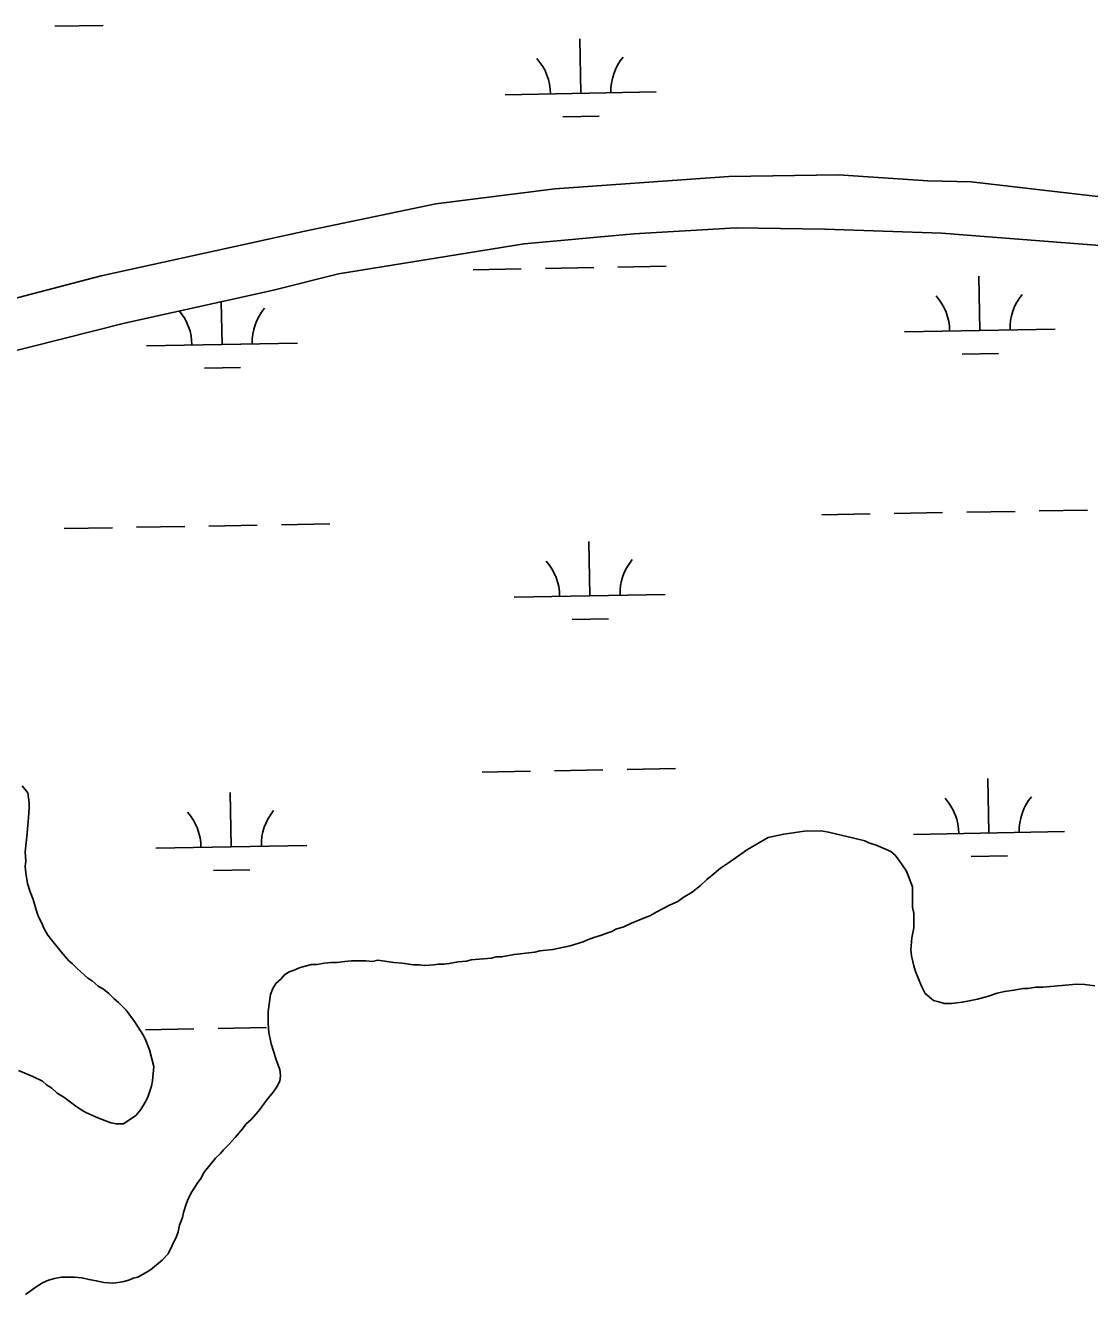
# Model space of a CAD drawing. Extents: x 3957609 to 3995875, y 234277 to 260273.
# Drawn here: x 3971463 to 3972168, y 256240 to 257081 of the extents above; entities that cross this region are included whole.
import ezdxf

# ---------------------------------------------------------------- set-up
doc = ezdxf.new("R2010")
doc.units = 0
doc.layers.add('V-TOPO-SHOR', color=7, linetype='Continuous')
doc.layers.add('V-WETL-SWMP', color=7, linetype='Continuous')

msp = doc.modelspace()

# ---------------------------------------------------------------- linework, layer by layer
at = {"layer": 'V-TOPO-SHOR'}
for points in [[(3971338.766, 256869.305), (3971513.403, 256915.09), (3971648.237, 256944.606), (3971734.976, 256962.567), (3971813.845, 256972.618), (3971929.008, 256980.786), (3972001.587, 256981.751), (3972060.764, 256977.949), (3972089.561, 256977.231), (3972186.626, 256966.026), (3972248.176, 256960.257), (3972305.399, 256948.956), (3972373.682, 256932.949), (3972459.739, 256906.333), (3972532.773, 256882.052), (3972621.602, 256850.316), (3972722.684, 256809.143), (3972838.367, 256765.635), (3972928.381, 256734.297)], [(3971321.507, 256831.397), (3971528.867, 256883.571), (3971627.432, 256905.506), (3971670.401, 256916.26), (3971793.424, 256936.281), (3971865.991, 256942.767), (3971933.829, 256946.875), (3971992.606, 256945.835), (3972069.927, 256943.26), (3972151.992, 256936.754), (3972203.28, 256932.932), (3972269.967, 256923.231), (3972353.642, 256903.316), (3972408.512, 256886.881), (3972466.938, 256868.484), (3972527.734, 256847.723), (3972600.387, 256817.921), (3972697.516, 256780.287), (3972781.615, 256748.143), (3972860.188, 256716.383), (3972946.258, 256685.032)], [(3971458.592, 256388.834), (3971468.071, 256384.912), (3971474.389, 256381.773), (3971477.155, 256379.413), (3971480.711, 256377.056), (3971484.268, 256373.908), (3971488.614, 256371.158), (3971496.517, 256365.259), (3971500.47, 256362.507), (3971503.235, 256360.936), (3971511.132, 256357.405), (3971519.817, 256354.272), (3971523.371, 256353.49), (3971528.104, 256353.502), (3971536.373, 256359.044), (3971539.519, 256362.996), (3971542.272, 256367.342), (3971544.234, 256371.291), (3971546.583, 256378.397), (3971547.363, 256381.949), (3971548.129, 256391.419), (3971545.342, 256402.455), (3971542.96, 256408.761), (3971541.375, 256411.915), (3971535.433, 256421.367), (3971529.894, 256428.848), (3971524.753, 256433.964), (3971521.986, 256436.323), (3971518.429, 256439.864), (3971514.871, 256442.619), (3971511.316, 256444.581), (3971507.363, 256448.122), (3971504.597, 256450.088), (3971502.225, 256452.054), (3971497.482, 256456.381), (3971494.318, 256459.531), (3971491.946, 256461.495), (3971486.804, 256467.401), (3971480.473, 256475.276), (3971478.1, 256478.426), (3971475.327, 256483.153), (3971474.137, 256486.304), (3971472.154, 256490.245), (3971470.964, 256493.003), (3971468.181, 256502.068), (3971466.197, 256507.192), (3971464.605, 256512.709), (3971463.405, 256519.412), (3971463, 256524.145), (3971463.387, 256527.301), (3971462.977, 256533.613), (3971464.134, 256543.872), (3971465.289, 256556.102), (3971465.666, 256562.81), (3971465.66, 256565.966), (3971464.855, 256572.669), (3971460.898, 256577.393)], [(3972171.45, 256444.927), (3972164.745, 256445.699), (3972159.219, 256446.08), (3972137.136, 256444.054), (3972132.403, 256444.044), (3972126.881, 256443.241), (3972123.725, 256443.233), (3972117.813, 256442.035), (3972111.503, 256441.23), (3972106.772, 256440.036), (3972100.86, 256438.05), (3972093.765, 256436.061), (3972088.246, 256434.865), (3972083.513, 256434.062), (3972076.415, 256433.257), (3972071.682, 256433.247), (3972068.128, 256434.42), (3972064.577, 256435.201), (3972059.043, 256439.921), (3972056.666, 256444.648), (3972052.697, 256454.501), (3972051.505, 256458.048), (3972049.911, 256464.749), (3972049.508, 256468.694), (3972050.276, 256476.585), (3972051.443, 256483.294), (3972051.421, 256492.76), (3972050.62, 256497.097), (3972050.589, 256510.508), (3972046.618, 256520.756), (3972041.869, 256527.842), (3972039.098, 256531.387), (3972036.331, 256533.746), (3972031.199, 256536.102), (3972026.46, 256538.062), (3972021.723, 256539.628), (3972018.958, 256540.806), (3972011.853, 256542.76), (3971994.884, 256546.663), (3971990.149, 256547.441), (3971979.104, 256547.415), (3971965.302, 256545.41), (3971955.052, 256543.018), (3971941.265, 256535.094), (3971929.45, 256526.783), (3971923.544, 256522.824), (3971918.033, 256518.077), (3971914.49, 256515.306), (3971910.16, 256511.352), (3971904.649, 256507), (3971898.74, 256503.436), (3971895.197, 256500.665), (3971889.68, 256498.285), (3971881.406, 256493.927), (3971876.679, 256491.154), (3971873.132, 256489.962), (3971864.463, 256486.391), (3971859.341, 256484.013), (3971854.217, 256482.421), (3971851.46, 256480.836), (3971847.518, 256479.644), (3971844.759, 256478.455), (3971839.635, 256476.863), (3971835.302, 256475.276), (3971832.543, 256474.086), (3971823.872, 256471.305), (3971812.438, 256468.909), (3971803.76, 256468.1), (3971800.608, 256467.303), (3971786.807, 256465.691), (3971778.527, 256464.094), (3971774.976, 256464.086), (3971771.822, 256463.289), (3971758.413, 256462.073), (3971755.26, 256461.276), (3971749.738, 256460.868), (3971743.824, 256459.67), (3971740.274, 256459.269), (3971736.725, 256459.259), (3971733.569, 256458.857), (3971727.259, 256458.448), (3971724.103, 256458.835), (3971720.159, 256458.824), (3971712.661, 256459.99), (3971707.138, 256460.371), (3971696.484, 256461.923)], [(3971696.484, 256461.923), (3971692.937, 256461.126), (3971688.595, 256461.509), (3971679.129, 256461.487), (3971674.792, 256461.081), (3971669.665, 256460.281), (3971665.326, 256460.27), (3971660.988, 256459.865), (3971656.255, 256459.064), (3971652.706, 256459.056), (3971645.216, 256457.065), (3971641.669, 256455.478), (3971637.336, 256453.891), (3971634.579, 256451.912), (3971632.611, 256449.541), (3971629.07, 256446.377), (3971627.106, 256443.217), (3971625.537, 256439.268), (3971623.987, 256427.826), (3971624.005, 256419.935), (3971624.415, 256414.02), (3971626.01, 256406.529), (3971627.602, 256401.009), (3971629.193, 256395.885), (3971631.575, 256389.582), (3971631.978, 256385.637), (3971631.593, 256381.693), (3971629.629, 256378.137), (3971627.272, 256374.582), (3971622.944, 256369.442), (3971620.194, 256365.491), (3971617.439, 256361.934), (3971612.721, 256356.402), (3971609.178, 256353.236), (3971607.212, 256350.471), (3971602.098, 256344.542), (3971597.77, 256339.797), (3971594.229, 256336.239), (3971592.263, 256333.868), (3971589.116, 256330.704), (3971581.642, 256321.613), (3971579.285, 256317.269), (3971576.926, 256314.107), (3971573.391, 256308.577), (3971571.034, 256303.838), (3971569.858, 256301.073), (3971567.9, 256294.757), (3971567.118, 256291.599), (3971565.16, 256286.467), (3971564.382, 256282.125), (3971563.204, 256278.967), (3971557.712, 256267.515), (3971553.777, 256263.167), (3971545.903, 256256.836), (3971542.753, 256254.856), (3971537.631, 256252.083), (3971534.477, 256251.286), (3971531.718, 256250.096), (3971527.383, 256248.902), (3971521.468, 256248.1), (3971515.154, 256248.478), (3971510.026, 256249.65), (3971505.289, 256250.426), (3971500.554, 256251.598), (3971495.424, 256251.981), (3971487.142, 256251.96), (3971482.409, 256251.159), (3971478.466, 256249.967), (3971474.921, 256248.38), (3971470.983, 256246.004), (3971466.256, 256242.836), (3971463.106, 256240.463)]]:
    msp.add_lwpolyline(points, dxfattribs=at)
at = {"layer": 'V-WETL-SWMP'}
for p, q in [((3971482.689, 257080.228), (3971514.684, 257080.809)), ((3971830.87, 257035.808), (3971830.216, 257071.802)), ((3971780.878, 257034.899), (3971880.862, 257036.717)), ((3971819.153, 257020.162), (3971843.149, 257020.598)), ((3971929.007, 256980.786), (3971813.844, 256972.619)), ((3972001.586, 256981.751), (3971929.007, 256980.786)), ((3972060.764, 256977.949), (3972001.586, 256981.751)), ((3972089.561, 256977.23), (3972060.764, 256977.949)), ((3971813.844, 256972.619), (3971734.976, 256962.566)), ((3972186.626, 256966.025), (3972089.561, 256977.23)), ((3971734.976, 256962.566), (3971648.238, 256944.606)), ((3971648.238, 256944.606), (3971513.403, 256915.09)), ((3971759.573, 256919.061), (3971791.568, 256919.643)), ((3971807.565, 256919.934), (3971839.56, 256920.515)), ((3971855.557, 256920.806), (3971887.552, 256921.388)), ((3971513.403, 256915.09), (3971338.767, 256869.305)), ((3972095.206, 256878.726), (3972094.551, 256914.72)), ((3971593.381, 256869.601), (3971592.868, 256897.814)), ((3972045.214, 256877.817), (3972145.197, 256879.635)), ((3971543.389, 256868.692), (3971643.372, 256870.51)), ((3972083.488, 256863.079), (3972107.484, 256863.516)), ((3971581.663, 256853.955), (3971605.659, 256854.391)), ((3972134.538, 256759.35), (3972166.533, 256759.932)), ((3971990.562, 256756.733), (3972022.557, 256757.314)), ((3972038.554, 256757.605), (3972070.549, 256758.187)), ((3972086.546, 256758.478), (3972118.541, 256759.06)), ((3971488.737, 256747.608), (3971520.732, 256748.19)), ((3971536.729, 256748.48), (3971568.724, 256749.062)), ((3971584.721, 256749.353), (3971616.716, 256749.935)), ((3971632.713, 256750.226), (3971664.708, 256750.807)), ((3971836.918, 256703.188), (3971836.264, 256739.182)), ((3971786.926, 256702.279), (3971886.91, 256704.097)), ((3971825.201, 256687.542), (3971849.197, 256687.978)), ((3971765.621, 256586.441), (3971797.616, 256587.023)), ((3971813.613, 256587.314), (3971845.608, 256587.895)), ((3971861.605, 256588.186), (3971893.6, 256588.768)), ((3972101.254, 256546.106), (3972100.599, 256582.1)), ((3971599.429, 256536.981), (3971598.774, 256572.975)), ((3972051.262, 256545.197), (3972151.245, 256547.015)), ((3971549.437, 256536.072), (3971649.42, 256537.89)), ((3972089.536, 256530.459), (3972113.532, 256530.896)), ((3971587.711, 256521.335), (3971611.707, 256521.771)), ((3971542.777, 256415.86), (3971574.772, 256416.442)), ((3971590.769, 256416.733), (3971622.764, 256417.315))]:
    msp.add_line(p, q, dxfattribs=at)
for points in [[(3971321.507, 256831.396), (3971528.868, 256883.572), (3971627.431, 256905.505), (3971670.401, 256916.26), (3971793.425, 256936.28), (3971865.99, 256942.767), (3971933.828, 256946.876), (3971992.606, 256945.834), (3972069.927, 256943.26), (3972151.991, 256936.753), (3972203.28, 256932.932), (3972269.968, 256923.231), (3972353.642, 256903.316), (3972408.512, 256886.881), (3972466.937, 256868.483), (3972527.734, 256847.723), (3972600.388, 256817.92), (3972697.516, 256780.286), (3972781.615, 256748.143), (3972860.189, 256716.382), (3972946.258, 256685.033)], [(3971523.37, 256353.49), (3971528.104, 256353.502), (3971536.374, 256359.044), (3971539.52, 256362.996), (3971542.271, 256367.342), (3971544.233, 256371.291), (3971546.583, 256378.397), (3971547.363, 256381.949), (3971548.129, 256391.418), (3971545.341, 256402.456), (3971542.959, 256408.762), (3971541.374, 256411.914), (3971535.434, 256421.367), (3971529.894, 256428.848), (3971524.753, 256433.963), (3971521.986, 256436.324), (3971518.428, 256439.865), (3971514.871, 256442.618), (3971511.316, 256444.581), (3971507.363, 256448.122), (3971504.597, 256450.088), (3971502.225, 256452.054), (3971497.481, 256456.382), (3971494.318, 256459.53), (3971491.947, 256461.496), (3971486.804, 256467.401), (3971480.474, 256475.275), (3971478.1, 256478.425), (3971475.327, 256483.152), (3971474.136, 256486.304), (3971472.154, 256490.244), (3971470.964, 256493.003), (3971468.181, 256502.068), (3971466.196, 256507.192), (3971464.605, 256512.71), (3971463.405, 256519.413), (3971463, 256524.146), (3971463.386, 256527.302), (3971462.977, 256533.613), (3971464.135, 256543.871), (3971465.289, 256556.102), (3971465.667, 256562.809), (3971465.66, 256565.965), (3971464.855, 256572.669), (3971460.899, 256577.393)], [(3972021.723, 256539.628), (3972018.959, 256540.805), (3972011.854, 256542.76), (3971994.883, 256546.664), (3971990.148, 256547.441), (3971979.103, 256547.415), (3971965.302, 256545.409), (3971955.052, 256543.017), (3971941.265, 256535.095), (3971929.451, 256526.783), (3971923.544, 256522.824), (3971918.033, 256518.077), (3971914.49, 256515.307), (3971910.16, 256511.352), (3971904.648, 256507), (3971898.74, 256503.436), (3971895.197, 256500.666), (3971889.68, 256498.286), (3971881.407, 256493.927), (3971876.68, 256491.154), (3971873.133, 256489.962), (3971864.464, 256486.391), (3971859.341, 256484.012), (3971854.217, 256482.422), (3971851.46, 256480.837), (3971847.518, 256479.644), (3971844.76, 256478.454), (3971839.636, 256476.864), (3971835.301, 256475.276), (3971832.542, 256474.086), (3971823.871, 256471.304), (3971812.437, 256468.909), (3971803.761, 256468.099), (3971800.608, 256467.303), (3971786.806, 256465.692), (3971778.526, 256464.094), (3971774.976, 256464.085), (3971771.822, 256463.289), (3971758.413, 256462.073), (3971755.26, 256461.276), (3971749.738, 256460.868), (3971743.824, 256459.671), (3971740.275, 256459.268), (3971736.725, 256459.259), (3971733.57, 256458.857), (3971727.26, 256458.447), (3971724.103, 256458.834), (3971720.159, 256458.825), (3971712.661, 256459.99), (3971707.138, 256460.371), (3971696.484, 256461.923), (3971692.936, 256461.126), (3971688.596, 256461.51), (3971679.129, 256461.487), (3971674.791, 256461.082), (3971669.665, 256460.28), (3971665.326, 256460.27), (3971660.988, 256459.865), (3971656.256, 256459.065), (3971652.706, 256459.056), (3971645.216, 256457.066), (3971641.67, 256455.479), (3971637.335, 256453.891), (3971634.579, 256451.912), (3971632.612, 256449.541), (3971629.07, 256446.376), (3971627.105, 256443.216), (3971625.537, 256439.268), (3971623.986, 256427.825), (3971624.005, 256419.935), (3971624.414, 256414.02), (3971626.01, 256406.529), (3971627.601, 256401.01), (3971629.192, 256395.886), (3971631.574, 256389.581), (3971631.978, 256385.637), (3971631.593, 256381.692), (3971629.629, 256378.137), (3971627.271, 256374.581), (3971622.944, 256369.442), (3971620.193, 256365.491), (3971617.44, 256361.934), (3971612.72, 256356.401), (3971609.177, 256353.236), (3971607.212, 256350.47), (3971602.098, 256344.541), (3971597.771, 256339.797), (3971594.229, 256336.239), (3971592.263, 256333.867), (3971589.115, 256330.704), (3971581.642, 256321.613), (3971579.286, 256317.269), (3971576.926, 256314.107), (3971573.39, 256308.576), (3971571.034, 256303.837), (3971569.858, 256301.073), (3971567.901, 256294.757), (3971567.119, 256291.599), (3971565.16, 256286.467), (3971564.381, 256282.126), (3971563.205, 256278.967)], [(3972171.451, 256444.926), (3972164.744, 256445.699), (3972159.22, 256446.08), (3972137.136, 256444.054), (3972132.402, 256444.043), (3972126.882, 256443.241), (3972123.726, 256443.233), (3972117.812, 256442.035), (3972111.503, 256441.231), (3972106.772, 256440.036), (3972100.86, 256438.05), (3972093.765, 256436.06), (3972088.245, 256434.864), (3972083.514, 256434.063), (3972076.415, 256433.257), (3972071.682, 256433.246), (3972068.129, 256434.421), (3972064.577, 256435.201), (3972059.043, 256439.921), (3972056.665, 256444.649), (3972052.697, 256454.501), (3972051.505, 256458.048), (3972049.911, 256464.75), (3972049.507, 256468.693), (3972050.276, 256476.584), (3972051.444, 256483.293), (3972051.421, 256492.76), (3972050.621, 256497.097), (3972050.589, 256510.508), (3972046.619, 256520.755), (3972041.869, 256527.843), (3972039.099, 256531.387), (3972036.332, 256533.747), (3972031.199, 256536.101), (3972026.46, 256538.062), (3972021.723, 256539.628)], [(3971458.593, 256388.835), (3971468.07, 256384.913), (3971474.389, 256381.773), (3971477.156, 256379.413), (3971480.711, 256377.055), (3971484.269, 256373.908), (3971488.615, 256371.157), (3971496.518, 256365.259), (3971500.47, 256362.507), (3971503.235, 256360.936), (3971511.132, 256357.405), (3971519.818, 256354.271), (3971523.37, 256353.49)], [(3971563.205, 256278.967), (3971557.711, 256267.515), (3971553.777, 256263.166), (3971545.903, 256256.836), (3971542.752, 256254.856), (3971537.631, 256252.083), (3971534.477, 256251.286), (3971531.719, 256250.096), (3971527.383, 256248.902), (3971521.468, 256248.099), (3971515.155, 256248.478), (3971510.025, 256249.649), (3971505.289, 256250.427), (3971500.553, 256251.598), (3971495.424, 256251.981), (3971487.141, 256251.96), (3971482.409, 256251.16), (3971478.467, 256249.967), (3971474.921, 256248.381), (3971470.982, 256246.005), (3971466.256, 256242.837), (3971463.106, 256240.463)]]:
    msp.add_lwpolyline(points, dxfattribs=at)
for centre, start, end in [((3971775.628, 257035.279), 0.269879, 41.813537), ((3971886.095, 257037.287), 140.269876, 181.813534), ((3972150.431, 256880.205), 140.269876, 181.813534), ((3972039.963, 256878.197), 0.269879, 41.813537), ((3971538.138, 256869.072), 0.269879, 39.848845), ((3971648.606, 256871.08), 140.269876, 181.813534), ((3971781.676, 256702.659), 0.269879, 41.813537), ((3971892.143, 256704.667), 140.269876, 181.813534), ((3972046.011, 256545.576), 0.269879, 41.813537), ((3972156.479, 256547.585), 140.269876, 181.813534), ((3971544.186, 256536.452), 0.269879, 41.813537), ((3971654.654, 256538.46), 140.269876, 181.813534)]:
    msp.add_arc(centre, 35.246, start, end, dxfattribs=at)

doc.saveas('drawing.dxf')
